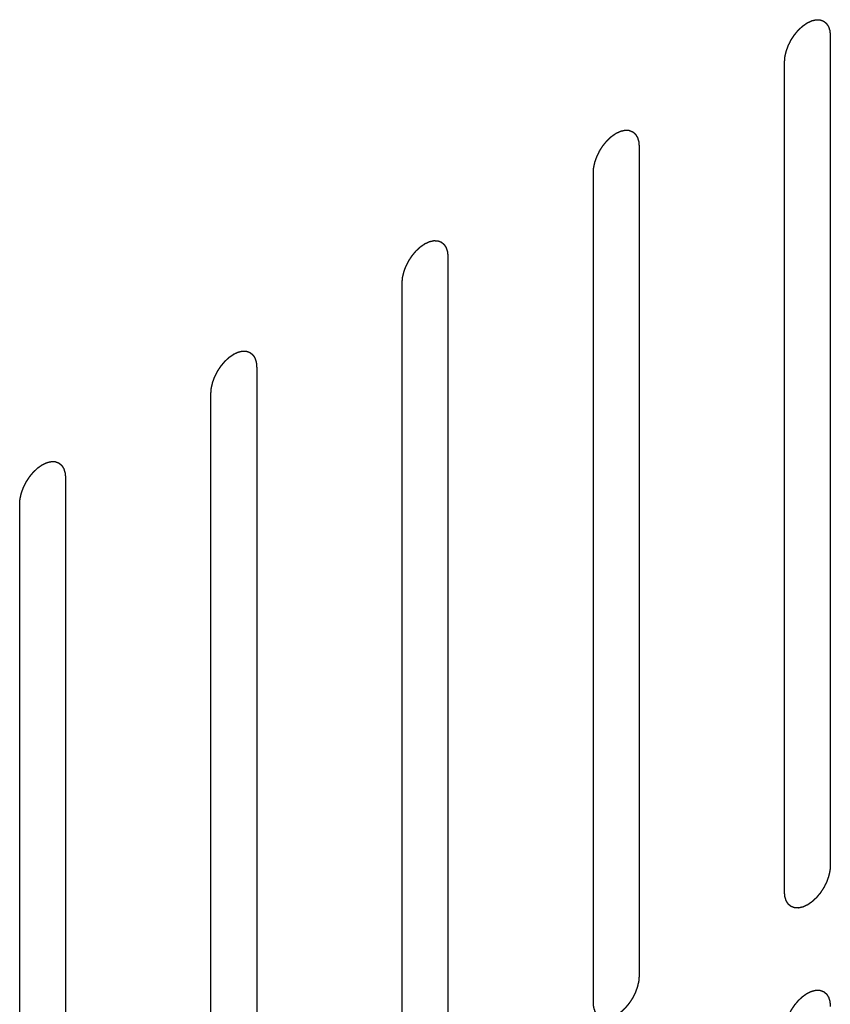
# Model space of a CAD drawing. Header units: inches. Extents: x 6 to 353, y 6 to 228.
# Tile 347 of 372: x 337.136 to 338.075, y 194.448 to 195.587. Entities that reach past the tile are written whole.
import ezdxf

# ---------------------------------------------------------------- set-up
doc = ezdxf.new("R2010")
doc.units = ezdxf.units.IN
doc.header["$LTSCALE"] = 19.946667
doc.header["$MEASUREMENT"] = 0
doc.linetypes.add('HIDDEN', pattern=[0.2, 0.1, -0.1])
doc.layers.add('08_ALL_COSMETICS', color=7, linetype='CONTINUOUS')

msp = doc.modelspace()

# ---------------------------------------------------------------- linework, layer by layer
at = {"layer": '08_ALL_COSMETICS', "color": 7, "linetype": 'HIDDEN'}
for p, q in [((338.0747, 195.5685), (338.0747, 194.6091)), ((338.0217, 194.5785), (338.0217, 195.5379)), ((337.8534, 195.4407), (337.8534, 194.4813)), ((337.8004, 194.4507), (337.8004, 195.4101)), ((337.6321, 195.3129), (337.6321, 194.3535)), ((337.579, 194.3229), (337.579, 195.2823)), ((337.4107, 195.1852), (337.4107, 194.2258)), ((337.3577, 194.1951), (337.3577, 195.1545)), ((337.1894, 195.0574), (337.1894, 194.098)), ((337.1364, 194.0674), (337.1364, 195.0268))]:
    msp.add_line(p, q, dxfattribs=at)
for points in [[(338.0217, 195.5379), (338.0218, 195.5389), (338.0219, 195.5405), (338.022, 195.5423), (338.0221, 195.5433), (338.0221, 195.5441), (338.0224, 195.5449), (338.0226, 195.546), (338.0229, 195.5474), (338.0232, 195.5488), (338.0235, 195.5499), (338.0236, 195.5507), (338.024, 195.5515), (338.0244, 195.5526), (338.0249, 195.554), (338.0254, 195.5554), (338.0258, 195.5565), (338.0261, 195.5574), (338.0265, 195.5582), (338.0271, 195.5593), (338.0278, 195.5607), (338.0285, 195.5621), (338.029, 195.5632), (338.0294, 195.564), (338.0299, 195.5648), (338.0306, 195.5658), (338.0314, 195.5671), (338.0323, 195.5683), (338.0329, 195.5693), (338.0334, 195.5701), (338.034, 195.5708), (338.0348, 195.5717), (338.0357, 195.5728), (338.0367, 195.574), (338.0374, 195.5749), (338.038, 195.5756), (338.0386, 195.5761), (338.0394, 195.5769), (338.0405, 195.5779), (338.0415, 195.5788), (338.0423, 195.5796), (338.0429, 195.5802), (338.0436, 195.5806), (338.0445, 195.5812), (338.0456, 195.582), (338.0467, 195.5827), (338.0474, 195.5833), (338.0479, 195.5836), (338.0482, 195.5838), (338.0485, 195.5839), (338.0489, 195.5842), (338.0497, 195.5845), (338.0508, 195.585), (338.0518, 195.5855), (338.0526, 195.5858), (338.053, 195.586), (338.0533, 195.5862), (338.0537, 195.5863), (338.0541, 195.5864), (338.0548, 195.5865), (338.0558, 195.5868), (338.0569, 195.587), (338.0576, 195.5872), (338.058, 195.5873), (338.0583, 195.5874), (338.0586, 195.5873), (338.059, 195.5873), (338.0596, 195.5873), (338.0606, 195.5872), (338.0615, 195.5872), (338.0622, 195.5872), (338.0626, 195.5872), (338.0629, 195.5872), (338.0631, 195.5871), (338.0635, 195.5869), (338.0641, 195.5867), (338.0649, 195.5864), (338.0658, 195.5861), (338.0664, 195.5859), (338.0667, 195.5857), (338.067, 195.5857), (338.0671, 195.5855), (338.0674, 195.5853), (338.0679, 195.5849), (338.0686, 195.5843), (338.0693, 195.5837), (338.0698, 195.5833), (338.07, 195.5831), (338.0702, 195.583), (338.0704, 195.5827), (338.0706, 195.5824), (338.0709, 195.5818), (338.0715, 195.581), (338.072, 195.5802), (338.0723, 195.5797), (338.0725, 195.5793), (338.0727, 195.5791), (338.0728, 195.5788), (338.0729, 195.5784), (338.0731, 195.5777), (338.0734, 195.5767), (338.0737, 195.5757), (338.074, 195.575), (338.0741, 195.5745), (338.0742, 195.5743), (338.0742, 195.5739), (338.0743, 195.5734), (338.0743, 195.5726), (338.0744, 195.5714), (338.0746, 195.5699), (338.0747, 195.569), (338.0747, 195.5685)], [(337.8004, 195.4101), (337.8004, 195.4111), (337.8006, 195.4127), (337.8007, 195.4145), (337.8008, 195.4156), (337.8008, 195.4163), (337.8011, 195.4172), (337.8013, 195.4183), (337.8016, 195.4196), (337.8019, 195.421), (337.8022, 195.4221), (337.8023, 195.4229), (337.8027, 195.4238), (337.8031, 195.4249), (337.8036, 195.4263), (337.8041, 195.4277), (337.8045, 195.4288), (337.8048, 195.4296), (337.8052, 195.4304), (337.8058, 195.4315), (337.8065, 195.4329), (337.8071, 195.4343), (337.8077, 195.4354), (337.8081, 195.4362), (337.8086, 195.437), (337.8093, 195.438), (337.8101, 195.4393), (337.8109, 195.4406), (337.8116, 195.4416), (337.8121, 195.4424), (337.8127, 195.443), (337.8134, 195.4439), (337.8144, 195.4451), (337.8153, 195.4462), (337.8161, 195.4471), (337.8167, 195.4478), (337.8173, 195.4484), (337.8181, 195.4491), (337.8192, 195.4501), (337.8202, 195.4511), (337.821, 195.4518), (337.8216, 195.4524), (337.8223, 195.4528), (337.8232, 195.4535), (337.8243, 195.4542), (337.8253, 195.455), (337.8261, 195.4555), (337.8265, 195.4558), (337.8269, 195.456), (337.8272, 195.4562), (337.8276, 195.4564), (337.8284, 195.4567), (337.8294, 195.4572), (337.8305, 195.4577), (337.8313, 195.4581), (337.8317, 195.4583), (337.832, 195.4584), (337.8323, 195.4585), (337.8327, 195.4586), (337.8335, 195.4587), (337.8345, 195.459), (337.8355, 195.4592), (337.8363, 195.4594), (337.8367, 195.4595), (337.837, 195.4596), (337.8373, 195.4595), (337.8376, 195.4595), (337.8383, 195.4595), (337.8393, 195.4595), (337.8402, 195.4594), (337.8409, 195.4594), (337.8413, 195.4594), (337.8416, 195.4594), (337.8418, 195.4593), (337.8421, 195.4592), (337.8427, 195.4589), (337.8436, 195.4586), (337.8444, 195.4583), (337.845, 195.4581), (337.8454, 195.458), (337.8456, 195.4579), (337.8458, 195.4577), (337.8461, 195.4575), (337.8466, 195.4571), (337.8473, 195.4565), (337.8479, 195.456), (337.8484, 195.4556), (337.8487, 195.4553), (337.8489, 195.4552), (337.8491, 195.4549), (337.8493, 195.4546), (337.8496, 195.454), (337.8501, 195.4532), (337.8506, 195.4524), (337.851, 195.4519), (337.8512, 195.4515), (337.8514, 195.4513), (337.8514, 195.451), (337.8516, 195.4506), (337.8518, 195.4499), (337.8521, 195.4489), (337.8524, 195.4479), (337.8526, 195.4472), (337.8528, 195.4468), (337.8529, 195.4465), (337.8529, 195.4461), (337.8529, 195.4456), (337.853, 195.4448), (337.8531, 195.4436), (337.8533, 195.4422), (337.8533, 195.4412), (337.8534, 195.4407)], [(337.579, 195.2823), (337.5791, 195.2834), (337.5792, 195.2849), (337.5794, 195.2867), (337.5795, 195.2878), (337.5795, 195.2885), (337.5797, 195.2894), (337.58, 195.2905), (337.5803, 195.2918), (337.5806, 195.2932), (337.5809, 195.2943), (337.581, 195.2951), (337.5813, 195.296), (337.5817, 195.2971), (337.5822, 195.2985), (337.5827, 195.2999), (337.5832, 195.301), (337.5834, 195.3018), (337.5839, 195.3026), (337.5844, 195.3038), (337.5851, 195.3051), (337.5858, 195.3065), (337.5864, 195.3076), (337.5868, 195.3085), (337.5873, 195.3092), (337.588, 195.3102), (337.5888, 195.3115), (337.5896, 195.3128), (337.5903, 195.3138), (337.5908, 195.3146), (337.5914, 195.3152), (337.5921, 195.3161), (337.5931, 195.3173), (337.594, 195.3184), (337.5948, 195.3193), (337.5953, 195.32), (337.596, 195.3206), (337.5968, 195.3214), (337.5978, 195.3223), (337.5989, 195.3233), (337.5997, 195.324), (337.6003, 195.3246), (337.601, 195.3251), (337.6018, 195.3257), (337.6029, 195.3264), (337.604, 195.3272), (337.6048, 195.3277), (337.6052, 195.328), (337.6055, 195.3283), (337.6059, 195.3284), (337.6063, 195.3286), (337.607, 195.3289), (337.6081, 195.3294), (337.6092, 195.3299), (337.6099, 195.3303), (337.6104, 195.3305), (337.6107, 195.3307), (337.611, 195.3307), (337.6114, 195.3308), (337.6121, 195.331), (337.6132, 195.3312), (337.6142, 195.3314), (337.6149, 195.3316), (337.6153, 195.3317), (337.6157, 195.3318), (337.6159, 195.3318), (337.6163, 195.3317), (337.617, 195.3317), (337.6179, 195.3317), (337.6189, 195.3316), (337.6196, 195.3316), (337.6199, 195.3316), (337.6202, 195.3316), (337.6205, 195.3315), (337.6208, 195.3314), (337.6214, 195.3312), (337.6223, 195.3309), (337.6231, 195.3305), (337.6237, 195.3303), (337.624, 195.3302), (337.6243, 195.3301), (337.6245, 195.3299), (337.6248, 195.3297), (337.6253, 195.3293), (337.6259, 195.3287), (337.6266, 195.3282), (337.6271, 195.3278), (337.6274, 195.3275), (337.6276, 195.3274), (337.6277, 195.3271), (337.6279, 195.3268), (337.6283, 195.3263), (337.6288, 195.3255), (337.6293, 195.3246), (337.6297, 195.3241), (337.6299, 195.3238), (337.63, 195.3235), (337.6301, 195.3232), (337.6302, 195.3228), (337.6305, 195.3221), (337.6308, 195.3211), (337.6311, 195.3201), (337.6313, 195.3194), (337.6314, 195.319), (337.6316, 195.3187), (337.6316, 195.3183), (337.6316, 195.3178), (337.6317, 195.317), (337.6318, 195.3158), (337.6319, 195.3144), (337.632, 195.3134), (337.6321, 195.3129)], [(337.3577, 195.1545), (337.3578, 195.1556), (337.3579, 195.1571), (337.3581, 195.159), (337.3582, 195.16), (337.3582, 195.1608), (337.3584, 195.1616), (337.3586, 195.1627), (337.359, 195.1641), (337.3593, 195.1654), (337.3595, 195.1665), (337.3597, 195.1674), (337.36, 195.1682), (337.3604, 195.1693), (337.3609, 195.1707), (337.3614, 195.1721), (337.3618, 195.1732), (337.3621, 195.174), (337.3626, 195.1749), (337.3631, 195.176), (337.3638, 195.1774), (337.3645, 195.1787), (337.3651, 195.1798), (337.3654, 195.1807), (337.366, 195.1814), (337.3666, 195.1825), (337.3675, 195.1837), (337.3683, 195.185), (337.369, 195.186), (337.3695, 195.1868), (337.37, 195.1874), (337.3708, 195.1884), (337.3718, 195.1895), (337.3727, 195.1906), (337.3735, 195.1915), (337.374, 195.1923), (337.3747, 195.1928), (337.3755, 195.1936), (337.3765, 195.1945), (337.3775, 195.1955), (337.3784, 195.1962), (337.379, 195.1969), (337.3796, 195.1973), (337.3805, 195.1979), (337.3816, 195.1986), (337.3827, 195.1994), (337.3835, 195.1999), (337.3839, 195.2002), (337.3842, 195.2005), (337.3845, 195.2006), (337.385, 195.2008), (337.3857, 195.2012), (337.3868, 195.2017), (337.3879, 195.2022), (337.3886, 195.2025), (337.3891, 195.2027), (337.3894, 195.2029), (337.3897, 195.2029), (337.3901, 195.203), (337.3908, 195.2032), (337.3919, 195.2034), (337.3929, 195.2037), (337.3936, 195.2038), (337.394, 195.2039), (337.3943, 195.204), (337.3946, 195.204), (337.395, 195.204), (337.3957, 195.2039), (337.3966, 195.2039), (337.3976, 195.2039), (337.3982, 195.2038), (337.3986, 195.2038), (337.3989, 195.2038), (337.3991, 195.2037), (337.3995, 195.2036), (337.4001, 195.2034), (337.4009, 195.2031), (337.4018, 195.2028), (337.4024, 195.2025), (337.4027, 195.2024), (337.403, 195.2023), (337.4032, 195.2021), (337.4035, 195.2019), (337.4039, 195.2015), (337.4046, 195.201), (337.4053, 195.2004), (337.4058, 195.2), (337.406, 195.1998), (337.4063, 195.1996), (337.4064, 195.1994), (337.4066, 195.199), (337.407, 195.1985), (337.4075, 195.1977), (337.408, 195.1969), (337.4083, 195.1963), (337.4085, 195.196), (337.4087, 195.1958), (337.4088, 195.1954), (337.4089, 195.195), (337.4091, 195.1943), (337.4095, 195.1933), (337.4098, 195.1923), (337.41, 195.1916), (337.4101, 195.1912), (337.4102, 195.1909), (337.4102, 195.1905), (337.4103, 195.1901), (337.4104, 195.1892), (337.4105, 195.188), (337.4106, 195.1866), (337.4107, 195.1856), (337.4107, 195.1852)], [(337.1364, 195.0268), (337.1365, 195.0278), (337.1366, 195.0294), (337.1367, 195.0312), (337.1368, 195.0322), (337.1369, 195.033), (337.1371, 195.0338), (337.1373, 195.0349), (337.1376, 195.0363), (337.1379, 195.0377), (337.1382, 195.0388), (337.1384, 195.0396), (337.1387, 195.0404), (337.1391, 195.0415), (337.1396, 195.0429), (337.1401, 195.0443), (337.1405, 195.0454), (337.1408, 195.0463), (337.1412, 195.0471), (337.1418, 195.0482), (337.1425, 195.0496), (337.1432, 195.051), (337.1437, 195.0521), (337.1441, 195.0529), (337.1447, 195.0536), (337.1453, 195.0547), (337.1462, 195.0559), (337.147, 195.0572), (337.1477, 195.0582), (337.1481, 195.059), (337.1487, 195.0597), (337.1495, 195.0606), (337.1504, 195.0617), (337.1514, 195.0629), (337.1521, 195.0638), (337.1527, 195.0645), (337.1533, 195.065), (337.1542, 195.0658), (337.1552, 195.0667), (337.1562, 195.0677), (337.157, 195.0685), (337.1576, 195.0691), (337.1583, 195.0695), (337.1592, 195.0701), (337.1603, 195.0709), (337.1614, 195.0716), (337.1621, 195.0722), (337.1626, 195.0725), (337.1629, 195.0727), (337.1632, 195.0728), (337.1637, 195.073), (337.1644, 195.0734), (337.1655, 195.0739), (337.1665, 195.0744), (337.1673, 195.0747), (337.1677, 195.0749), (337.1681, 195.0751), (337.1684, 195.0751), (337.1688, 195.0752), (337.1695, 195.0754), (337.1705, 195.0756), (337.1716, 195.0759), (337.1723, 195.076), (337.1727, 195.0761), (337.173, 195.0762), (337.1733, 195.0762), (337.1737, 195.0762), (337.1743, 195.0762), (337.1753, 195.0761), (337.1762, 195.0761), (337.1769, 195.0761), (337.1773, 195.076), (337.1776, 195.0761), (337.1778, 195.0759), (337.1782, 195.0758), (337.1788, 195.0756), (337.1796, 195.0753), (337.1805, 195.075), (337.1811, 195.0748), (337.1814, 195.0746), (337.1817, 195.0746), (337.1819, 195.0744), (337.1821, 195.0741), (337.1826, 195.0737), (337.1833, 195.0732), (337.184, 195.0726), (337.1845, 195.0722), (337.1847, 195.072), (337.1849, 195.0718), (337.1851, 195.0716), (337.1853, 195.0713), (337.1856, 195.0707), (337.1862, 195.0699), (337.1867, 195.0691), (337.187, 195.0685), (337.1872, 195.0682), (337.1874, 195.068), (337.1875, 195.0677), (337.1876, 195.0673), (337.1878, 195.0666), (337.1881, 195.0655), (337.1884, 195.0645), (337.1887, 195.0638), (337.1888, 195.0634), (337.1889, 195.0631), (337.1889, 195.0628), (337.189, 195.0623), (337.189, 195.0614), (337.1892, 195.0602), (337.1893, 195.0588), (337.1894, 195.0579), (337.1894, 195.0574)], [(338.0747, 194.6091), (338.0746, 194.6081), (338.0745, 194.6065), (338.0744, 194.6047), (338.0743, 194.6036), (338.0742, 194.6029), (338.074, 194.602), (338.0738, 194.6009), (338.0735, 194.5996), (338.0732, 194.5982), (338.0729, 194.5971), (338.0727, 194.5963), (338.0724, 194.5954), (338.072, 194.5943), (338.0715, 194.5929), (338.071, 194.5916), (338.0706, 194.5904), (338.0703, 194.5896), (338.0699, 194.5888), (338.0693, 194.5877), (338.0686, 194.5863), (338.0679, 194.5849), (338.0674, 194.5838), (338.067, 194.583), (338.0664, 194.5822), (338.0658, 194.5812), (338.0649, 194.5799), (338.0641, 194.5786), (338.0634, 194.5776), (338.063, 194.5768), (338.0624, 194.5762), (338.0616, 194.5753), (338.0607, 194.5741), (338.0597, 194.573), (338.059, 194.5721), (338.0584, 194.5714), (338.0578, 194.5708), (338.0569, 194.5701), (338.0559, 194.5691), (338.0549, 194.5681), (338.0541, 194.5674), (338.0534, 194.5668), (338.0528, 194.5664), (338.0519, 194.5657), (338.0508, 194.565), (338.0497, 194.5642), (338.049, 194.5637), (338.0485, 194.5634), (338.0482, 194.5632), (338.0479, 194.563), (338.0474, 194.5628), (338.0467, 194.5625), (338.0456, 194.562), (338.0445, 194.5615), (338.0438, 194.5611), (338.0434, 194.5609), (338.043, 194.5608), (338.0427, 194.5607), (338.0423, 194.5606), (338.0416, 194.5605), (338.0406, 194.5602), (338.0395, 194.56), (338.0388, 194.5598), (338.0384, 194.5597), (338.0381, 194.5596), (338.0378, 194.5597), (338.0374, 194.5597), (338.0368, 194.5597), (338.0358, 194.5597), (338.0349, 194.5598), (338.0342, 194.5598), (338.0338, 194.5598), (338.0335, 194.5598), (338.0333, 194.5599), (338.0329, 194.56), (338.0323, 194.5603), (338.0315, 194.5606), (338.0306, 194.5609), (338.03, 194.5611), (338.0297, 194.5612), (338.0294, 194.5613), (338.0292, 194.5615), (338.029, 194.5617), (338.0285, 194.5621), (338.0278, 194.5627), (338.0271, 194.5632), (338.0266, 194.5636), (338.0264, 194.5639), (338.0261, 194.564), (338.026, 194.5643), (338.0258, 194.5646), (338.0254, 194.5652), (338.0249, 194.566), (338.0244, 194.5668), (338.0241, 194.5673), (338.0239, 194.5677), (338.0237, 194.5679), (338.0236, 194.5682), (338.0235, 194.5686), (338.0233, 194.5693), (338.023, 194.5703), (338.0226, 194.5713), (338.0224, 194.572), (338.0223, 194.5724), (338.0222, 194.5727), (338.0222, 194.5731), (338.0221, 194.5736), (338.022, 194.5744), (338.0219, 194.5756), (338.0218, 194.577), (338.0217, 194.578), (338.0217, 194.5785)], [(337.8534, 194.4813), (337.8533, 194.4803), (337.8532, 194.4787), (337.853, 194.4769), (337.8529, 194.4759), (337.8529, 194.4751), (337.8527, 194.4743), (337.8525, 194.4732), (337.8521, 194.4718), (337.8518, 194.4704), (337.8516, 194.4693), (337.8514, 194.4685), (337.8511, 194.4677), (337.8507, 194.4666), (337.8502, 194.4652), (337.8497, 194.4638), (337.8493, 194.4627), (337.849, 194.4618), (337.8485, 194.461), (337.848, 194.4599), (337.8473, 194.4585), (337.8466, 194.4571), (337.846, 194.456), (337.8456, 194.4552), (337.8451, 194.4544), (337.8445, 194.4534), (337.8436, 194.4521), (337.8428, 194.4509), (337.8421, 194.4499), (337.8416, 194.4491), (337.841, 194.4484), (337.8403, 194.4475), (337.8393, 194.4464), (337.8384, 194.4452), (337.8376, 194.4443), (337.8371, 194.4436), (337.8364, 194.4431), (337.8356, 194.4423), (337.8346, 194.4413), (337.8336, 194.4404), (337.8327, 194.4396), (337.8321, 194.439), (337.8315, 194.4386), (337.8306, 194.438), (337.8295, 194.4372), (337.8284, 194.4365), (337.8276, 194.4359), (337.8272, 194.4356), (337.8269, 194.4354), (337.8265, 194.4353), (337.8261, 194.435), (337.8254, 194.4347), (337.8243, 194.4342), (337.8232, 194.4337), (337.8225, 194.4334), (337.822, 194.4332), (337.8217, 194.433), (337.8214, 194.4329), (337.821, 194.4328), (337.8203, 194.4327), (337.8192, 194.4324), (337.8182, 194.4322), (337.8175, 194.432), (337.8171, 194.4319), (337.8168, 194.4318), (337.8165, 194.4319), (337.8161, 194.4319), (337.8154, 194.4319), (337.8145, 194.432), (337.8135, 194.432), (337.8129, 194.432), (337.8125, 194.432), (337.8122, 194.432), (337.8119, 194.4321), (337.8116, 194.4323), (337.811, 194.4325), (337.8102, 194.4328), (337.8093, 194.4331), (337.8087, 194.4333), (337.8084, 194.4335), (337.8081, 194.4335), (337.8079, 194.4337), (337.8076, 194.4339), (337.8072, 194.4343), (337.8065, 194.4349), (337.8058, 194.4355), (337.8053, 194.4359), (337.805, 194.4361), (337.8048, 194.4362), (337.8047, 194.4365), (337.8045, 194.4368), (337.8041, 194.4374), (337.8036, 194.4382), (337.8031, 194.439), (337.8027, 194.4395), (337.8025, 194.4399), (337.8024, 194.4401), (337.8023, 194.4404), (337.8022, 194.4408), (337.802, 194.4415), (337.8016, 194.4425), (337.8013, 194.4435), (337.8011, 194.4442), (337.801, 194.4447), (337.8009, 194.4449), (337.8008, 194.4453), (337.8008, 194.4458), (337.8007, 194.4466), (337.8006, 194.4478), (337.8005, 194.4493), (337.8004, 194.4502), (337.8004, 194.4507)], [(338.0217, 194.4152), (338.0218, 194.4162), (338.0219, 194.4178), (338.022, 194.4196), (338.0221, 194.4206), (338.0221, 194.4214), (338.0224, 194.4223), (338.0226, 194.4233), (338.0229, 194.4247), (338.0232, 194.4261), (338.0235, 194.4272), (338.0236, 194.428), (338.024, 194.4288), (338.0244, 194.43), (338.0249, 194.4313), (338.0254, 194.4327), (338.0258, 194.4339), (338.0261, 194.4347), (338.0265, 194.4355), (338.0271, 194.4366), (338.0278, 194.438), (338.0285, 194.4394), (338.029, 194.4405), (338.0294, 194.4413), (338.0299, 194.4421), (338.0306, 194.4431), (338.0314, 194.4444), (338.0323, 194.4456), (338.0329, 194.4467), (338.0334, 194.4474), (338.034, 194.4481), (338.0348, 194.449), (338.0357, 194.4501), (338.0367, 194.4513), (338.0374, 194.4522), (338.038, 194.4529), (338.0386, 194.4534), (338.0394, 194.4542), (338.0405, 194.4552), (338.0415, 194.4561), (338.0423, 194.4569), (338.0429, 194.4575), (338.0436, 194.4579), (338.0445, 194.4585), (338.0456, 194.4593), (338.0467, 194.4601), (338.0474, 194.4606), (338.0479, 194.4609), (338.0482, 194.4611), (338.0485, 194.4613), (338.0489, 194.4615), (338.0497, 194.4618), (338.0508, 194.4623), (338.0518, 194.4628), (338.0526, 194.4632), (338.053, 194.4633), (338.0533, 194.4635), (338.0537, 194.4636), (338.0541, 194.4637), (338.0548, 194.4638), (338.0558, 194.4641), (338.0569, 194.4643), (338.0576, 194.4645), (338.058, 194.4646), (338.0583, 194.4647), (338.0586, 194.4646), (338.059, 194.4646), (338.0596, 194.4646), (338.0606, 194.4646), (338.0615, 194.4645), (338.0622, 194.4645), (338.0626, 194.4645), (338.0629, 194.4645), (338.0631, 194.4644), (338.0635, 194.4643), (338.0641, 194.464), (338.0649, 194.4637), (338.0658, 194.4634), (338.0664, 194.4632), (338.0667, 194.4631), (338.067, 194.463), (338.0671, 194.4628), (338.0674, 194.4626), (338.0679, 194.4622), (338.0686, 194.4616), (338.0693, 194.461), (338.0698, 194.4606), (338.07, 194.4604), (338.0702, 194.4603), (338.0704, 194.46), (338.0706, 194.4597), (338.0709, 194.4591), (338.0715, 194.4583), (338.072, 194.4575), (338.0723, 194.457), (338.0725, 194.4566), (338.0727, 194.4564), (338.0728, 194.4561), (338.0729, 194.4557), (338.0731, 194.455), (338.0734, 194.454), (338.0737, 194.453), (338.074, 194.4523), (338.0741, 194.4519), (338.0742, 194.4516), (338.0742, 194.4512), (338.0743, 194.4507), (338.0743, 194.4499), (338.0744, 194.4487), (338.0746, 194.4472), (338.0747, 194.4463), (338.0747, 194.4458)]]:
    msp.add_open_spline(points, degree=3, knots=[0, 0, 0, 0, 0.03125, 0.046875, 0.054688, 0.0625, 0.070312, 0.078125, 0.09375, 0.109375, 0.117188, 0.125, 0.132812, 0.140625, 0.15625, 0.171875, 0.179688, 0.1875, 0.195312, 0.203125, 0.21875, 0.234375, 0.242188, 0.25, 0.257812, 0.265625, 0.28125, 0.296875, 0.304688, 0.3125, 0.320312, 0.328125, 0.34375, 0.359375, 0.367188, 0.375, 0.382812, 0.390625, 0.40625, 0.421875, 0.429688, 0.4375, 0.445312, 0.453125, 0.46875, 0.484375, 0.492188, 0.496094, 0.5, 0.503906, 0.507812, 0.515625, 0.53125, 0.546875, 0.554688, 0.558594, 0.5625, 0.566406, 0.570312, 0.578125, 0.59375, 0.609375, 0.617188, 0.621094, 0.625, 0.628906, 0.632812, 0.640625, 0.65625, 0.671875, 0.679688, 0.683594, 0.6875, 0.691406, 0.695312, 0.703125, 0.71875, 0.734375, 0.742188, 0.746094, 0.75, 0.753906, 0.757812, 0.765625, 0.78125, 0.796875, 0.804688, 0.808594, 0.8125, 0.816406, 0.820312, 0.828125, 0.84375, 0.859375, 0.867188, 0.871094, 0.875, 0.878906, 0.882812, 0.890625, 0.90625, 0.921875, 0.929688, 0.933594, 0.9375, 0.941406, 0.945312, 0.953125, 0.96875, 0.984375, 1, 1, 1, 1], dxfattribs=at)

doc.saveas('drawing.dxf')
